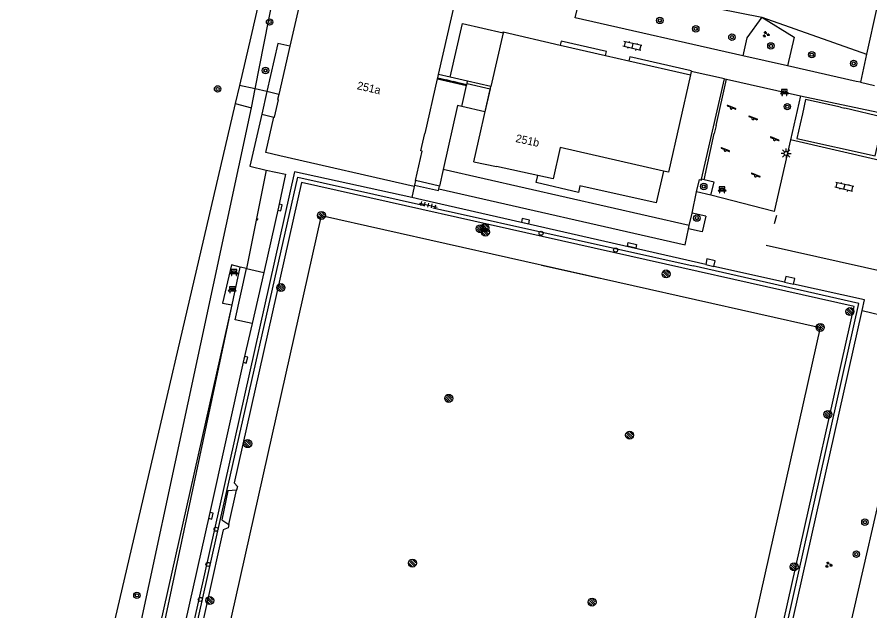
# Model space of a CAD drawing. Extents: x 128999 to 131010, y 395498 to 399007.
# Drawn here: x 130449.8 to 130556.4, y 396271.7 to 396345.9 of the extents above; entities that cross this region are included whole.
import ezdxf

# ---------------------------------------------------------------- set-up
doc = ezdxf.new("R2010")
doc.units = 0
for name, color, linetype in [('bs-afsc-ballenvanger', 7, 'Continuous'), ('bs-afsc-belijning', 7, 'Continuous'), ('bs-afsc-doel', 7, 'Continuous'), ('bs-afsc-hekwerk laag', 7, 'Continuous'), ('bs-symb-cornervlag', 7, 'Continuous'), ('bs-symb-magneetklep', 7, 'Continuous'), ('bs-symb-sproeier', 7, 'Continuous'), ('gg-afsc-hekwerk', 7, 'Continuous'), ('gg-afsc-muur', 7, 'Continuous'), ('gg-anno-huisnummerreeks BGT', 7, 'Continuous'), ('gg-bbg-bijgebouw', 7, 'Continuous'), ('gg-bbg-hoofdgebouw', 7, 'Continuous'), ('gg-bbg-luifel en loopbrug', 7, 'Continuous'), ('gg-bbg-overig bouwwerk', 7, 'Continuous'), ('gg-bbg-tussenscheiding', 7, 'Continuous'), ('gg-knt-bovenkant onderkant talud', 7, 'Continuous'), ('gg-knt-trap', 7, 'Continuous'), ('gg-knt-verharding', 7, 'Continuous'), ('gt-grn-afwateringsgoot', 7, 'Continuous'), ('gt-grn-groengrens', 7, 'Continuous'), ('gt-symb-afsluitpaal', 7, 'Continuous'), ('gt-symb-afwateringsgoot', 7, 'Continuous'), ('gt-symb-bank', 7, 'Continuous'), ('gt-symb-boom', 7, 'Continuous'), ('gt-symb-groenvak', 7, 'Continuous'), ('gt-symb-klinker verharding', 7, 'Continuous'), ('gt-symb-kolk', 7, 'Continuous'), ('gt-symb-lichtmast', 7, 'Continuous'), ('gt-symb-speelvoorziening', 7, 'Continuous'), ('gt-symb-talud symbool', 7, 'Continuous'), ('gt-symb-tegel verharding', 7, 'Continuous'), ('gt-symb-vlaggenmast', 7, 'Continuous')]:
    doc.layers.add(name, color=color, linetype=linetype)

# ---------------------------------------------------------------- blocks, each defined once
blk = doc.blocks.new('gt0-KL1')
at = {"layer": 'gt-symb-klinker verharding'}
for p, q in [((-1.15, 0.3), (1.15, 0.3)), ((-1, -0.3), (-1, 0.3)), ((-0.5, 0.3), (-0.5, 0.45)), ((0, -0.3), (0, 0.3)), ((0.5, 0.3), (0.5, 0.45)), ((1, -0.3), (1, 0.3)), ((-1.15, -0.3), (1.15, -0.3)), ((-0.5, -0.45), (-0.5, -0.3)), ((0.5, -0.45), (0.5, -0.3))]:
    blk.add_line(p, q, dxfattribs=at)
blk = doc.blocks.new('gt0-BOOM')
at = {"layer": 'gt-symb-boom'}
for radius in [0.4, 0.2]:
    blk.add_circle((0, 0), radius, dxfattribs=at)
blk = doc.blocks.new('BS0-MAGNKLP')
at = {"layer": 'bs-symb-magneetklep'}
for p, q in [((-0.34, 0.2), (0.2, -0.34)), ((-0.21, 0.35), (0.34, -0.2)), ((0.03, 0.4), (0.4, 0.03)), ((-0.4, -0.03), (-0.03, -0.4))]:
    blk.add_line(p, q, dxfattribs=at)
blk.add_circle((0, 0), 0.5, dxfattribs=at)
blk = doc.blocks.new('gt0-BANK')
at = {"layer": 'gt-symb-bank'}
for p, q in [((-0.5, 0.27), (-0.32, 0.27)), ((-0.31, 0.27), (-0.31, 0.01)), ((-0.31, 0), (-0.27, 0)), ((-0.26, 0.01), (-0.26, 0.27)), ((-0.25, 0.27), (0.25, 0.27)), ((-0.24, 0.55), (-0.24, 0.41)), ((0.24, 0.49), (0.24, 0.55)), ((0.26, 0.27), (0.26, 0.01)), ((0.27, 0), (0.3, 0)), ((0.31, 0.01), (0.31, 0.27)), ((0.32, 0.27), (0.5, 0.27))]:
    blk.add_line(p, q, dxfattribs=at)
for points in [[(-0.25, 0.4), (-0.36, 0.4), (-0.5, 0.27)], [(-0.36, 0.76), (-0.36, 0.55), (-0.25, 0.55)], [(0.25, 0.55), (0.36, 0.55), (0.36, 0.76), (-0.36, 0.76)], [(0.5, 0.27), (0.36, 0.4), (0.24, 0.4)]]:
    blk.add_lwpolyline(points, dxfattribs=at)
for centre, start, end in [((-0.31, 0.01), 180, 270), ((0.27, 0.01), 180, 270), ((0.3, 0.01), 270, 0)]:
    blk.add_arc(centre, 0.00643, start, end, dxfattribs=at)
for points, degree in [([(-0.32, 0.27), (-0.31, 0.27), (-0.31, 0.27)], 2), ([(-0.27, 0), (-0.26, 0), (-0.26, 0.01)], 2), ([(-0.26, 0.27), (-0.26, 0.27), (-0.25, 0.27)], 2), ([(-0.25, 0.55), (-0.24, 0.55), (-0.24, 0.55)], 2), ([(-0.24, 0.41), (-0.24, 0.4), (-0.25, 0.4)], 2), ([(-0.18, 0.55), (0, 0.55), (0.18, 0.55), (0.19, 0.55), (0.19, 0.55), (0.19, 0.48), (0.19, 0.41), (0.19, 0.4), (0.18, 0.4), (0, 0.4), (-0.18, 0.4), (-0.19, 0.4), (-0.19, 0.41), (-0.19, 0.48), (-0.19, 0.55), (-0.19, 0.55), (-0.18, 0.55)], 3), ([(0.24, 0.55), (0.25, 0.55), (0.25, 0.55)], 2), ([(0.24, 0.4), (0.24, 0.46), (0.24, 0.49)], 2), ([(0.25, 0.27), (0.26, 0.27), (0.26, 0.27)], 2), ([(0.31, 0.27), (0.31, 0.27), (0.32, 0.27)], 2)]:
    blk.add_open_spline(points, degree=degree, dxfattribs=at)
blk = doc.blocks.new('gt0-SV')
at = {"layer": 'gt-symb-speelvoorziening'}
for p, q in [((-0.48, 0.26), (-0.08, 0.1)), ((0.54, -0.08), (-0.45, 0.32)), ((0.13, 0.01), (0.51, -0.14))]:
    blk.add_line(p, q, dxfattribs=at)
for centre, radius, start, end in [((-0.47, 0.29), 0.0369, 63.6251, 252.6602), ((0, -0.01), 0.128, 127.6866, 8.5986), ((0.53, -0.11), 0.0363, 243.5085, 72.5436)]:
    blk.add_arc(centre, radius, start, end, dxfattribs=at)
blk = doc.blocks.new('gt0-LMAST')
at = {"layer": 'gt-symb-lichtmast'}
for p, q in [((-0.18, 0.17), (-0.45, 0.44)), ((-0.01, 0.25), (-0.01, 0.62)), ((0.17, 0.17), (0.44, 0.44)), ((-0.26, 0), (-0.63, 0)), ((-0.18, -0.18), (-0.45, -0.45)), ((-0.01, -0.25), (-0.01, -0.63)), ((0.44, -0.45), (0.17, -0.18)), ((0.24, 0), (0.62, 0))]:
    blk.add_line(p, q, dxfattribs=at)
blk.add_circle((-0.01, 0), 0.25, dxfattribs=at)
blk = doc.blocks.new('bs0-SPROEIER')
at = {"layer": 'bs-symb-sproeier'}
for p, q in [((-0.34, 0.2), (0.2, -0.34)), ((-0.21, 0.35), (0.34, -0.2)), ((0.03, 0.4), (0.4, 0.03)), ((-0.4, -0.03), (-0.03, -0.4))]:
    blk.add_line(p, q, dxfattribs=at)
blk.add_circle((0, 0), 0.5, dxfattribs=at)
blk = doc.blocks.new('gt0-GRVAK')
at = {"layer": 'gt-symb-groenvak'}
for p, q in [((-0.11, 0.19), (-0.23, 0.24)), ((-0.18, 0.15), (0.09, 0.15)), ((-0.09, 0.21), (-0.16, 0.32)), ((-0.05, 0.21), (-0.05, 0.39)), ((0, 0.21), (0.06, 0.32)), ((0.01, 0.19), (0.13, 0.24)), ((0.26, -0.05), (0.2, 0.06)), ((0.31, -0.05), (0.31, 0.13)), ((0.35, -0.05), (0.41, 0.06)), ((-0.24, -0.23), (-0.36, -0.18)), ((-0.32, -0.26), (-0.05, -0.26)), ((-0.23, -0.21), (-0.29, -0.1)), ((-0.18, -0.2), (-0.18, -0.02)), ((-0.14, -0.21), (-0.07, -0.1)), ((-0.12, -0.23), (0, -0.18)), ((0.24, -0.07), (0.12, -0.02)), ((0.17, -0.11), (0.44, -0.11)), ((0.37, -0.07), (0.49, -0.02))]:
    blk.add_line(p, q, dxfattribs=at)
blk = doc.blocks.new('bs0-CORNVLG')
at = {"layer": 'bs-symb-cornervlag'}
for p, q in [((-0.34, 0.2), (0.2, -0.34)), ((-0.21, 0.35), (0.34, -0.2)), ((0.03, 0.4), (0.4, 0.03)), ((-0.4, -0.03), (-0.03, -0.4))]:
    blk.add_line(p, q, dxfattribs=at)
blk.add_circle((0, 0), 0.5, dxfattribs=at)
blk = doc.blocks.new('gt0-APAAL')
at = {"layer": 'gt-symb-afsluitpaal'}
blk.add_circle((0, 0), 0.25, dxfattribs=at)
blk = doc.blocks.new('gt0-AFWGT')
at = {"layer": 'gt-symb-afwateringsgoot'}
for p, q in [((-1.08, 0), (-0.73, 0)), ((-0.23, 0), (0.22, 0)), ((0.72, 0), (1.07, 0))]:
    blk.add_line(p, q, dxfattribs=at)
for points in [[(-0.73, 0.08), (-0.23, 0.08), (-0.23, -0.08), (-0.73, -0.08)], [(0.22, 0.08), (0.72, 0.08), (0.72, -0.08), (0.22, -0.08)]]:
    blk.add_lwpolyline(points, close=True, dxfattribs=at)
blk = doc.blocks.new('gt0-KOLK')
at = {"layer": 'gt-symb-kolk'}
blk.add_lwpolyline([(0, 0), (0.38, 0), (0.38, 0.4), (-0.38, 0.4), (-0.38, 0), (0, 0)], dxfattribs=at)
blk = doc.blocks.new('gt0-TALUD_1')
at = {"layer": 'gt-symb-talud symbool'}
for p, q in [((-1, -1), (-1, 0)), ((-0.5, -2), (-0.5, 0)), ((0, -1), (0, 0)), ((0.5, -2), (0.5, 0)), ((1, -1), (1, 0))]:
    blk.add_line(p, q, dxfattribs=at)
blk = doc.blocks.new('gt0-TEG1')
at = {"layer": 'gt-symb-tegel verharding'}
for p, q in [((-1.12, 0), (1.12, 0)), ((-0.9, -0.25), (-0.9, 0.25)), ((-0.45, -0.25), (-0.45, 0.25)), ((0, -0.25), (0, 0.25)), ((0.45, -0.25), (0.45, 0.25)), ((0.9, -0.25), (0.9, 0.25))]:
    blk.add_line(p, q, dxfattribs=at)
blk = doc.blocks.new('gt0-VMAST')
at = {"layer": 'gt-symb-vlaggenmast'}
blk.add_circle((0, 0), 0.25, dxfattribs=at)

msp = doc.modelspace()

# ---------------------------------------------------------------- linework, layer by layer
at = {"layer": 'bs-afsc-ballenvanger'}
msp.add_line((130505.14, 396321.32), (130534.29, 396314.81), dxfattribs=at)
at = {"layer": 'bs-afsc-belijning'}
msp.add_lwpolyline([(130528.28, 396209.58), (130465.94, 396223.54), (130487.81, 396321.12), (130550.15, 396307.14), (130528.28, 396209.58)], dxfattribs=at)
at = {"layer": 'bs-afsc-doel'}
for p, q in [((130547.94, 396333.81), (130547.65, 396332.58)), ((130515.33, 396314.93), (130522.65, 396313.3))]:
    msp.add_line(p, q, dxfattribs=at)
at = {"layer": 'bs-afsc-hekwerk laag'}
for p, q in [((130552.71, 396334.66), (130553.23, 396334.51)), ((130544.45, 396320.13), (130544.73, 396321.16)), ((130543.39, 396317.39), (130561.13, 396313.43))]:
    msp.add_line(p, q, dxfattribs=at)
msp.add_lwpolyline([(130537.13, 396332.35), (130538.42, 396338.14), (130547.68, 396336.08), (130546.44, 396330.58), (130544.39, 396321.61), (130536.49, 396323.67), (130536.54, 396323.83), (130536.88, 396325.27), (130535.65, 396325.58), (130536.91, 396331.36)], dxfattribs=at)
at = {"layer": 'gg-afsc-hekwerk'}
for p, q in [((130546.08, 396339.8), (130540.47, 396341.07)), ((130554.66, 396337.86), (130546.08, 396339.8)), ((130537.13, 396332.35), (130538.42, 396338.14)), ((130538.42, 396338.14), (130547.68, 396336.08)), ((130555.18, 396337.76), (130554.66, 396337.86)), ((130477.56, 396337.37), (130477.03, 396335.12)), ((130479.51, 396336.93), (130477.56, 396337.37)), ((130480.98, 396336.59), (130479.51, 396336.93)), ((130482.47, 396336.25), (130480.98, 396336.59)), ((130547.68, 396336.08), (130546.44, 396330.58)), ((130477.03, 396335.12), (130449.76, 396218.42)), ((130477.03, 396335.12), (130479.05, 396334.56)), ((130552.71, 396334.66), (130553.23, 396334.51)), ((130535.65, 396325.58), (130536.91, 396331.36)), ((130537.13, 396332.35), (130536.91, 396331.36)), ((130501.74, 396322.09), (130505.14, 396321.32)), ((130505.14, 396321.32), (130534.29, 396314.81)), ((130544.45, 396320.13), (130544.73, 396321.16)), ((130543.39, 396317.39), (130561.13, 396313.43))]:
    msp.add_line(p, q, dxfattribs=at)
for points in [[(130481.85, 396356.01), (130478.98, 396343.45), (130477.56, 396337.37)], [(130540.47, 396341.07), (130519.52, 396345.8), (130520.12, 396348.22), (130517.2, 396348.94)], [(130552.71, 396334.66), (130548.32, 396335.59), (130547.94, 396333.81)], [(130557.69, 396331.58), (130558.11, 396333.36), (130553.23, 396334.51)], [(130547.65, 396332.58), (130547.23, 396330.75), (130557.01, 396328.56), (130557.42, 396330.37)], [(130546.44, 396330.58), (130544.39, 396321.61), (130536.49, 396323.67)], [(130531.83, 396206.75), (130531.4, 396204.79), (130461.2, 396220.53), (130469.83, 396259.23), (130475.16, 396283.01), (130484.84, 396325.91), (130500.7, 396322.35)], [(130536.54, 396323.83), (130536.88, 396325.27), (130535.65, 396325.58)], [(130532.97, 396211.83), (130554.99, 396310.13), (130534.29, 396314.81)]]:
    msp.add_lwpolyline(points, dxfattribs=at)
at = {"layer": 'gg-afsc-muur'}
msp.add_line((130536.49, 396323.67), (130536.54, 396323.83), dxfattribs=at)
at = {"layer": 'gg-bbg-bijgebouw'}
for p, q in [((130505.37, 396334.73), (130505.96, 396337.38)), ((130505.96, 396337.38), (130505.99, 396337.5)), ((130505.99, 396337.5), (130506.01, 396337.6))]:
    msp.add_line(p, q, dxfattribs=at)
msp.add_lwpolyline([(130506.01, 396337.6), (130508.9, 396336.96), (130508.25, 396334.08), (130505.37, 396334.73)], dxfattribs=at)
at = {"layer": 'gg-bbg-hoofdgebouw'}
for p, q in [((130502.46, 396338.74), (130504.7, 396348.51)), ((130483.85, 396342.26), (130482.47, 396336.25)), ((130517.65, 396342.42), (130523.32, 396341.12)), ((130523.32, 396341.12), (130526.25, 396340.45)), ((130526.25, 396340.45), (130533.92, 396338.69)), ((130502.33, 396338.2), (130502.36, 396338.32)), ((130502.36, 396338.32), (130502.46, 396338.74)), ((130506.08, 396337.91), (130503.92, 396338.4)), ((130508.99, 396337.24), (130506.08, 396337.91)), ((130506.87, 396327.83), (130508.99, 396337.24)), ((130482.47, 396336.25), (130482.31, 396335.59)), ((130482.31, 396335.59), (130482.33, 396335.59)), ((130482.33, 396335.59), (130482.43, 396335.56)), ((130499.41, 396324.73), (130482.62, 396328.57)), ((130506.87, 396327.83), (130509.69, 396327.23)), ((130514.87, 396326.11), (130509.69, 396327.23)), ((130499.58, 396325.48), (130499.45, 396324.9)), ((130499.45, 396324.9), (130499.41, 396324.73))]:
    msp.add_line(p, q, dxfattribs=at)
for points in [[(130486.34, 396352.73), (130486.26, 396352.75), (130483.85, 396342.26)], [(130503.92, 396338.4), (130505.45, 396345.12), (130510.51, 396343.96)], [(130510.51, 396343.96), (130510.54, 396344.05), (130517.65, 396342.42)], [(130500.73, 396331.35), (130500.76, 396331.35), (130502.33, 396338.2)], [(130533.92, 396338.69), (130531.19, 396326.53), (130530.57, 396326.67)], [(130481.86, 396333.42), (130481.93, 396333.4), (130482.43, 396335.56)], [(130482.62, 396328.57), (130480.84, 396328.97), (130481.86, 396333.42)], [(130499.58, 396325.48), (130500.41, 396329.16), (130500.23, 396329.2), (130500.73, 396331.35)], [(130530.57, 396326.67), (130517.66, 396329.63), (130516.76, 396325.7), (130514.87, 396326.11)]]:
    msp.add_lwpolyline(points, dxfattribs=at)
at = {"layer": 'gg-bbg-luifel en loopbrug'}
msp.add_lwpolyline([(130530.57, 396326.67), (130529.66, 396322.7), (130520.12, 396324.84), (130519.93, 396324.01), (130514.67, 396325.22), (130514.87, 396326.11)], dxfattribs=at)
at = {"layer": 'gg-bbg-overig bouwwerk'}
msp.add_line((130476.22, 396282.51), (130477.2, 396286.8), dxfattribs=at)
msp.add_lwpolyline([(130477.2, 396286.8), (130476.09, 396286.71), (130475.34, 396283.09), (130476.22, 396282.51)], dxfattribs=at)
at = {"layer": 'gg-bbg-tussenscheiding'}
msp.add_line((130510.51, 396343.96), (130508.99, 396337.24), dxfattribs=at)
at = {"layer": 'gg-knt-bovenkant onderkant talud'}
for p, q in [((130479.51, 396336.93), (130482.02, 396349.65)), ((130542.85, 396345.88), (130555.96, 396341.29)), ((130479.05, 396334.56), (130479.51, 396336.93)), ((130480.92, 396326.79), (130478.45, 396314.49))]:
    msp.add_line(p, q, dxfattribs=at)
for points in [[(130517.87, 396351.82), (130519.67, 396351.38), (130526.16, 396349.21), (130542.85, 396345.88)], [(130454.68, 396219.14), (130456.77, 396230.78), (130479.05, 396334.56)]]:
    msp.add_lwpolyline(points, dxfattribs=at)
at = {"layer": 'gg-knt-trap'}
for p, q in [((130502.56, 396324.8), (130499.58, 396325.48)), ((130502.48, 396324.46), (130502.56, 396324.8))]:
    msp.add_line(p, q, dxfattribs=at)
msp.add_lwpolyline([(130499.45, 396324.9), (130502.43, 396324.23), (130502.48, 396324.46)], dxfattribs=at)
at = {"layer": 'gg-knt-verharding'}
for p, q in [((130555.96, 396341.29), (130555.18, 396337.76)), ((130534.02, 396339.12), (130533.92, 396338.69)), ((130534.04, 396339.2), (130534.02, 396339.12)), ((130538.18, 396338.19), (130534.02, 396339.12)), ((130503.92, 396338.4), (130502.46, 396338.74)), ((130506.01, 396337.6), (130506.08, 396337.91)), ((130535.33, 396325.66), (130538.18, 396338.19)), ((130538.18, 396338.19), (130538.42, 396338.14)), ((130555.18, 396337.76), (130556.93, 396337.36)), ((130480.98, 396336.59), (130480.34, 396333.76)), ((130480.34, 396333.76), (130481.86, 396333.42)), ((130503.03, 396326.86), (130502.56, 396324.8)), ((130533.79, 396319.88), (130503.03, 396326.86)), ((130535.65, 396325.58), (130535.33, 396325.66)), ((130499.41, 396324.73), (130499.1, 396323.35)), ((130534.13, 396321.42), (130534.71, 396324.06)), ((130536.49, 396323.67), (130534.71, 396324.06)), ((130500.36, 396323.07), (130499.1, 396323.35)), ((130535.86, 396314.98), (130500.36, 396323.07)), ((130533.79, 396319.88), (130534.13, 396321.42)), ((130535.84, 396321.04), (130534.13, 396321.42)), ((130533.69, 396319.43), (130533.79, 396319.88)), ((130461.7, 396239.63), (130477.65, 396314.68)), ((130478.45, 396314.49), (130477.65, 396314.68)), ((130535.86, 396314.98), (130536.87, 396314.76)), ((130545.69, 396312.78), (130536.87, 396314.76)), ((130480.59, 396314.01), (130479.15, 396307.63)), ((130545.69, 396312.78), (130546.81, 396312.54)), ((130555.7, 396310.56), (130546.81, 396312.54)), ((130555.4, 396309.24), (130555.7, 396310.56)), ((130555.4, 396309.24), (130562.5, 396307.55)), ((130562.5, 396307.55), (130537.35, 396197.77))]:
    msp.add_line(p, q, dxfattribs=at)
for points in [[(130514.69, 396469.82), (130506.35, 396433.32), (130504.95, 396432.5), (130497.91, 396401.74), (130498.82, 396400.23), (130490.31, 396362.86), (130556.84, 396347.7), (130557.23, 396347.1), (130555.96, 396341.29)], [(130483.85, 396342.26), (130482.34, 396342.6), (130480.98, 396336.59)], [(130523.32, 396341.12), (130523.43, 396341.6), (130517.76, 396342.9), (130517.65, 396342.42)], [(130534.04, 396339.2), (130526.36, 396340.94), (130526.25, 396340.45)], [(130547.68, 396336.08), (130558.92, 396333.68), (130557.59, 396328), (130546.44, 396330.58)], [(130505.37, 396334.73), (130504.8, 396334.86), (130503.03, 396326.86)], [(130480.34, 396333.76), (130478.87, 396327.27), (130480.92, 396326.79)], [(130499.1, 396323.35), (130484.45, 396326.59), (130460.59, 396220.15)], [(130480.92, 396326.79), (130483.32, 396326.27), (130482.43, 396322.17), (130480.59, 396314.01)], [(130476.22, 396282.51), (130476.16, 396282.09), (130475.53, 396281.85), (130471.6, 396264.18), (130472.11, 396263.69), (130470.83, 396258.19), (130470.19, 396257.94), (130461.94, 396221.02), (130531.04, 396205.54), (130554.38, 396309.74), (130485.31, 396325.26), (130476.89, 396287.73), (130477.32, 396287.25), (130477.2, 396286.8)], [(130534.71, 396324.06), (130535.05, 396325.61), (130535.31, 396325.54), (130535.33, 396325.66)], [(130502.48, 396324.46), (130533.26, 396317.45), (130533.69, 396319.43)], [(130512.9, 396320.76), (130512.8, 396320.29), (130513.73, 396320.07), (130513.83, 396320.55), (130512.9, 396320.76)], [(130535.84, 396321.04), (130535.38, 396319.07), (130533.69, 396319.43)], [(130527.18, 396317.51), (130527.1, 396317.04), (130526.05, 396317.27), (130526.14, 396317.73), (130527.18, 396317.51)], [(130536.87, 396314.76), (130537.01, 396315.47), (130536, 396315.71), (130535.86, 396314.98)], [(130477.65, 396314.68), (130476.55, 396314.94), (130475.46, 396310.18), (130476.62, 396309.94), (130460.63, 396238.68), (130459.49, 396238.91), (130458.24, 396233.55), (130460.22, 396233.1)], [(130479.15, 396307.63), (130477.03, 396308.07), (130478.45, 396314.49)], [(130546.81, 396312.54), (130546.97, 396313.23), (130545.84, 396313.48), (130545.69, 396312.78)], [(130460.59, 396220.15), (130531.84, 396204.2), (130555.4, 396309.24)], [(130479.15, 396307.63), (130478.12, 396303.15), (130473.79, 396283.65), (130468.78, 396261.37), (130463.87, 396239.6), (130463.8, 396239.22)]]:
    msp.add_lwpolyline(points, dxfattribs=at)
at = {"layer": 'gt-grn-afwateringsgoot'}
for p, q in [((130502.33, 396338.2), (130505.96, 396337.38)), ((130502.36, 396338.32), (130505.99, 396337.5))]:
    msp.add_line(p, q, dxfattribs=at)
at = {"layer": 'gt-grn-groengrens'}
msp.add_line((130478.45, 396314.49), (130480.59, 396314.01), dxfattribs=at)
for points in [[(130542.85, 396345.88), (130540.98, 396343.33), (130540.47, 396341.07)], [(130542.85, 396345.88), (130546.9, 396343.42), (130546.08, 396339.8)]]:
    msp.add_lwpolyline(points, dxfattribs=at)

# ---------------------------------------------------------------- block references
at = {"layer": 'bs-symb-cornervlag'}
for p in [(130487.81, 396321.12), (130550.15, 396307.14)]:
    msp.add_blockref('bs0-CORNVLG', p, dxfattribs=at)
at = {"layer": 'bs-symb-magneetklep'}
for p in [(130507.66, 396319.46), (130508.23, 396319.58), (130553.87, 396309.12)]:
    msp.add_blockref('BS0-MAGNKLP', p, dxfattribs=at)
at = {"layer": 'bs-symb-sproeier'}
for p in [(130508.31, 396319.04), (130530.89, 396313.82), (130482.75, 396312.11), (130503.72, 396298.27), (130551.12, 396296.27), (130526.33, 396293.67), (130478.59, 396292.61), (130499.19, 396277.68), (130546.88, 396277.22), (130473.85, 396273.01), (130521.64, 396272.81)]:
    msp.add_blockref('bs0-SPROEIER', p, dxfattribs=at)
at = {"layer": 'gt-symb-afsluitpaal'}
for p in [(130515.26, 396318.89), (130524.58, 396316.8)]:
    msp.add_blockref('gt0-APAAL', p, dxfattribs=at)
at = {"layer": 'gt-symb-afwateringsgoot', "xscale": 1.000055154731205, "yscale": 1.0000551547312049, "rotation": -12.723003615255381}
msp.add_blockref('gt0-AFWGT', (130504.04, 396337.87), dxfattribs=at)
at = {"layer": 'gt-symb-bank'}
for p in [(130545.68, 396336.1), (130537.88, 396323.94), (130476.87, 396313.6), (130476.67, 396311.45)]:
    msp.add_blockref('gt0-BANK', p, dxfattribs=at)
at = {"layer": 'gt-symb-boom'}
for p in [(130481.33, 396345.29), (130530.11, 396345.49), (130534.6, 396344.44), (130539.12, 396343.4), (130543.99, 396342.31), (130549.1, 396341.21), (130554.33, 396340.11), (130480.82, 396339.23), (130474.83, 396336.93), (130546.04, 396334.72), (130535.6, 396324.74), (130534.73, 396320.79), (130555.74, 396282.8), (130554.67, 396278.8), (130464.74, 396273.66)]:
    msp.add_blockref('gt0-BOOM', p, dxfattribs=at)
at = {"layer": 'gt-symb-groenvak'}
for p in [(130543.37, 396343.74), (130551.19, 396277.47)]:
    msp.add_blockref('gt0-GRVAK', p, dxfattribs=at)
at = {"layer": 'gt-symb-klinker verharding'}
for p, rotation in [((130526.67, 396342.3), 167.17287657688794), ((130553.15, 396324.68), 167.28466301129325)]:
    msp.add_blockref('gt0-KL1', p, dxfattribs=dict(at, rotation=rotation))
at = {"layer": 'gt-symb-kolk'}
for p, rotation in [((130482.43, 396322.17), -103.18091240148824), ((130478.12, 396303.15), -104.66059458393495), ((130473.79, 396283.65), -102.88331835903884)]:
    msp.add_blockref('gt0-KOLK', p, dxfattribs=dict(at, rotation=rotation))
at = {"layer": 'gt-symb-lichtmast'}
msp.add_blockref('gt0-LMAST', (130545.9, 396328.87), dxfattribs=at)
at = {"layer": 'gt-symb-speelvoorziening'}
for p in [(130539.04, 396334.55), (130541.74, 396333.22), (130544.44, 396330.61), (130538.27, 396329.27), (130542.07, 396326.08)]:
    msp.add_blockref('gt0-SV', p, dxfattribs=at)
at = {"layer": 'gt-symb-talud symbool', "xscale": 0.09963934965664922, "yscale": 0.0996393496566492, "rotation": 79.59228868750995}
msp.add_blockref('gt0-TALUD_1', (130479.68, 396320.64), dxfattribs=at)
at = {"layer": 'gt-symb-tegel verharding', "rotation": -12.646853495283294}
msp.add_blockref('gt0-TEG1', (130501.17, 396322.42), dxfattribs=at)
at = {"layer": 'gt-symb-vlaggenmast'}
for p in [(130474.63, 396281.92), (130473.62, 396277.53), (130472.67, 396273.14)]:
    msp.add_blockref('gt0-VMAST', p, dxfattribs=at)

# ---------------------------------------------------------------- texts
at = {"layer": 'gg-anno-huisnummerreeks BGT'}
for s, rotation, p in [('251a', 347.1, (130492.19, 396336.91)), ('251b', 347.8, (130512.01, 396330.31))]:
    msp.add_text(s, height=1, rotation=rotation, dxfattribs=at).set_placement(p)

doc.saveas('drawing.dxf')
